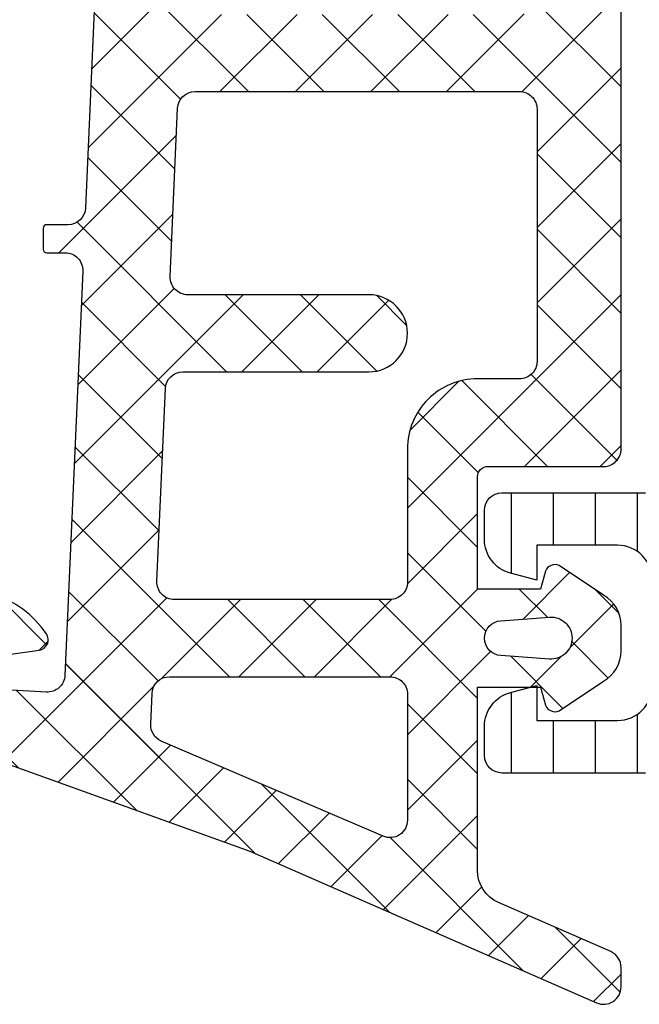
# Model space of a CAD drawing. Header units: millimetres. Extents: x 247761 to 294611, y 172579 to 236863.
# Tile 267 of 596: x 274807 to 274825, y 174638 to 174666. Entities that reach past the tile are written whole.
import ezdxf

# ---------------------------------------------------------------- set-up
doc = ezdxf.new("R2010")
doc.units = ezdxf.units.MM
doc.layers.add('FASÁDA DETAILNÍ', color=4, linetype='Continuous')
doc.layers.add('NOVA', color=240, linetype='Continuous')
pattern_1 = [(135, (0, 0), (-1.077630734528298, -1.077630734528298), []), (225, (0, 0), (1.077630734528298, -1.077630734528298), [])]

# ---------------------------------------------------------------- blocks, each defined once
blk = doc.blocks.new('A$C69D17D4D')
at = {"layer": 'FASÁDA DETAILNÍ'}
h = blk.add_hatch(dxfattribs=at)
h.set_pattern_fill('LINIE', color=256, scale=1.2, angle=90, style=0)
h.set_pattern_definition([(90, (199.7934961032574, 1268.057326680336), (-1.2, 7.347638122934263e-17), [])])
edge = h.paths.add_edge_path()
edge.add_arc((181.8197236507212, 1271.592023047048), 0.3000000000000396, 359.9979247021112, 449.9979247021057)
edge.add_line((181.8197345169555, 1271.892023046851), (181.0094031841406, 1271.892051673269))
edge.add_arc((181.0094186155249, 1272.392048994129), 0.4999973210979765, 179.9976177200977, 269.99823168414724, ccw=False)
edge.add_line((180.5094212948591, 1272.392069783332), (180.5081007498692, 1273.23314202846))
edge.add_arc((180.3081007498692, 1273.23314202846), 0.2000000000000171, 359.9999999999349, 449.9999999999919)
edge.add_line((180.3081007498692, 1273.43314202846), (176.2081007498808, 1273.43314202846))
edge.add_arc((176.2081007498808, 1273.93314202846), 0.5, 180, 270, ccw=False)
edge.add_line((175.7081007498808, 1273.93314202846), (175.7081007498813, 1274.763891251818))
edge.add_arc((176.7081007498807, 1274.763891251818), 0.99999999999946, 105.00000000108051, 180, ccw=False)
edge.add_line((176.4492817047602, 1275.729817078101), (177.2081007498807, 1275.93314202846))
edge.add_line((177.2081007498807, 1275.93314202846), (177.2081007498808, 1274.93314202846))
edge.add_line((177.2081007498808, 1274.93314202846), (179.5081007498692, 1274.93314202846))
edge.add_arc((179.506391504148, 1275.937268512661), 1.004127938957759, 270.0975300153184, 359.7659122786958)
edge.add_line((180.5105110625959, 1275.933166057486), (180.5105110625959, 1278.933044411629))
edge.add_arc((179.5063917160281, 1278.929016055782), 1.004127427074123, 0.2298596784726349, 89.90248202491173)
edge.add_line((179.5081007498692, 1279.93314202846), (177.2081007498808, 1279.93314202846))
edge.add_line((177.2081007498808, 1279.93314202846), (177.2081007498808, 1278.93314202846))
edge.add_line((177.2081007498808, 1278.93314202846), (176.4492817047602, 1279.136466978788))
edge.add_arc((176.708100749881, 1280.102392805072), 0.999999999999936, 179.999999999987, 254.9999999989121, ccw=False)
edge.add_line((175.7081007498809, 1280.102392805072), (175.7081007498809, 1280.93314202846))
edge.add_arc((176.2081007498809, 1280.93314202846), 0.4999999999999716, 90.00000000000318, 180, ccw=False)
edge.add_line((176.2081007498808, 1281.43314202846), (180.3081007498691, 1281.43314202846))
edge.add_arc((180.3063721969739, 1281.637315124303), 0.2041804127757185, 270.4850610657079, 358.8441310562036)
edge.add_line((180.5105110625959, 1281.633196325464), (180.5105339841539, 1307.474563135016))
edge.add_arc((181.0105313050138, 1307.474547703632), 0.4999973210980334, 89.99761772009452, 179.9982316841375, ccw=False)
edge.add_line((181.0105520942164, 1307.974545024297), (181.8208834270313, 1307.974516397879))
edge.add_arc((181.8208942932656, 1308.274516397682), 0.300000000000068, 269.997924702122, 359.9979247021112)
edge.add_line((182.1208942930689, 1308.274505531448), (182.120649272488, 1310.674503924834))
edge.add_arc((182.6206452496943, 1310.674488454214), 0.4999959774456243, 89.99762222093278, 179.9982271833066, ccw=False)
edge.add_line((182.6206659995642, 1311.174484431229), (186.09720749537, 1311.174357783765))
edge.add_arc((185.9548609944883, 1310.184544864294), 0.9999960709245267, -32.72909139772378, 81.81631665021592, ccw=False)
edge.add_line((186.7960940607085, 1309.643879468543), (185.4775416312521, 1307.360270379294))
edge.add_arc((185.910545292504, 1307.1102547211), 0.499999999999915, 149.9979281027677, 179.9978647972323)
edge.add_line((185.4105452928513, 1307.110273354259), (185.4094589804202, 1272.75600459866))
edge.add_arc((185.909458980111, 1272.755987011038), 0.5000000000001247, 179.9979846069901, 209.9979213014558)
edge.add_line((185.4764372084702, 1272.506002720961), (186.7948242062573, 1270.222298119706))
edge.add_arc((185.9535519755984, 1269.681693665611), 0.9999960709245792, -81.8204672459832, 32.72494080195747, ccw=False)
edge.add_line((186.0958267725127, 1268.691870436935), (182.6192852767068, 1268.691997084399))
edge.add_arc((182.6193007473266, 1269.191993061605), 0.4999959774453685, 179.9976222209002, 269.99822718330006, ccw=False)
edge.add_line((182.1193047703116, 1269.192013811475), (182.1197236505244, 1271.592012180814))
edge = h.paths.add_edge_path(flags=16)
edge.add_line((182.3099992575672, 1295.783135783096), (183.6099933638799, 1295.783135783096))
edge.add_arc((183.6099970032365, 1296.283132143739), 0.4999963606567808, 269.9995829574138, 360.0004170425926)
edge.add_line((184.1099933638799, 1296.283135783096), (184.1099933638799, 1305.13312967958))
edge.add_arc((183.6099970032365, 1305.133133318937), 0.4999963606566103, 359.9995829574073, 450.0004170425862)
edge.add_line((183.6099933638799, 1305.63312967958), (182.309999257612, 1305.63312967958))
edge.add_arc((182.3099826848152, 1305.133129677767), 0.5000000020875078, 89.99810089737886, 179.9999997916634)
edge.add_line((181.8099826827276, 1305.133129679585), (181.8099826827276, 1296.283135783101))
edge.add_arc((182.3099826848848, 1296.283135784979), 0.5000000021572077, 180.0000002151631, 270.0018990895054)
edge = h.paths.add_edge_path(flags=16)
edge.add_arc((182.3099826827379, 1285.583129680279), 0.5, 179.9999999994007, 270)
edge.add_line((182.3099826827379, 1285.083129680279), (183.6099933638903, 1285.083129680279))
edge.add_arc((183.6099933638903, 1285.583129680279), 0.5, 270, 360.0000000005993)
edge.add_line((184.1099933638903, 1285.583129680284), (184.1099933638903, 1294.283135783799))
edge.add_arc((183.6099933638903, 1294.283135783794), 0.5, 5.9926739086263e-10, 89.99999999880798)
edge.add_line((183.6099933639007, 1294.783135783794), (182.3099826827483, 1294.783135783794))
edge.add_arc((182.3099826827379, 1294.283135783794), 0.5, 89.99999999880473, 179.9999999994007)
edge.add_line((181.8099826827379, 1294.283135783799), (181.8099826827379, 1285.583129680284))
edge = h.paths.add_edge_path(flags=16)
edge.add_arc((183.6099970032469, 1283.583133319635), 0.4999963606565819, 359.9995829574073, 450.0004170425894)
edge.add_line((183.6099933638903, 1284.083129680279), (182.3099992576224, 1284.083129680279))
edge.add_arc((182.3099826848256, 1283.583129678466), 0.5000000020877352, 89.9981008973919, 179.9999997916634)
edge.add_line((181.8099826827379, 1283.583129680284), (181.8099826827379, 1274.73312052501))
edge.add_arc((182.3099674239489, 1274.733120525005), 0.4999847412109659, 179.9999999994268, 269.9999999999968)
edge.add_line((182.3099674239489, 1274.233135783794), (183.6099781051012, 1274.233135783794))
edge.add_arc((183.6099781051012, 1274.733151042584), 0.5000152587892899, 270, 360.0000000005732)
edge.add_line((184.1099933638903, 1274.733151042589), (184.1099933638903, 1283.583129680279))
h = blk.add_hatch(dxfattribs=at)
h.set_pattern_fill('ANSI37', color=256, scale=0.48, angle=90, style=0)
h.set_pattern_definition(pattern_1)
edge = h.paths.add_edge_path(flags=16)
edge.add_line((176.1748279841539, 1277.780662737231), (177.5676819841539, 1277.880406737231))
edge.add_arc((177.6105394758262, 1277.281939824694), 0.5999995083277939, -8.352144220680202e-06, 94.09608051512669, ccw=False)
edge.add_arc((177.6105394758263, 1277.281939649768), 0.5999995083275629, -94.09608051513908, 8.352144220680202e-06, ccw=False)
edge.add_line((177.5676819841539, 1276.683472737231), (176.1748279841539, 1276.783216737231))
edge.add_arc((176.2105424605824, 1277.281939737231), 0.5000001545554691, 94.09606440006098, 265.9039355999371, ccw=False)
edge = h.paths.add_edge_path(flags=16)
edge.add_arc((173.0105343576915, 1275.681943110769), 0.49999962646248, -4.28042947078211e-05, 90.00004280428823, ccw=False)
edge.add_line((173.5105339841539, 1275.681942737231), (173.5105339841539, 1272.088257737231))
edge.add_arc((173.0105336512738, 1272.088257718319), 0.5000003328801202, -113.2180266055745, 2.167105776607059e-06, ccw=False)
edge.add_line((172.8134179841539, 1271.628751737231), (166.4823159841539, 1274.344629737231))
edge.add_arc((166.6794319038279, 1274.804135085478), 0.4999998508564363, 177.4998893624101, 246.7819182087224, ccw=False)
edge.add_line((166.1799079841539, 1274.825945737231), (166.2182339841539, 1275.703752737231))
edge.add_arc((166.7177575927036, 1275.681943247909), 0.4999994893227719, 89.99995514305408, 177.5000208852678, ccw=False)
edge.add_line((166.7177579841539, 1276.181942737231), (173.0105339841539, 1276.181942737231))
edge = h.paths.add_edge_path(flags=16)
edge.add_line((167.6023719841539, 1301.235861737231), (176.4992249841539, 1305.384531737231))
edge.add_arc((176.7105341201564, 1304.931377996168), 0.4999998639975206, -2.96720033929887e-05, 115.00000791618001, ccw=False)
edge.add_line((177.2105339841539, 1304.931377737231), (177.2105339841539, 1295.581942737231))
edge.add_arc((176.7105343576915, 1295.581942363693), 0.4999996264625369, -90.00004280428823, 4.28042947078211e-05, ccw=False)
edge.add_line((176.7105339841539, 1295.081942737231), (167.5866109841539, 1295.081942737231))
edge.add_arc((167.5866111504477, 1295.581942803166), 0.5000000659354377, 177.4999727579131, 269.99998094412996, ccw=False)
edge.add_line((167.0870869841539, 1295.603752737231), (167.3141569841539, 1300.804516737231))
edge.add_arc((167.8136823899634, 1300.782707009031), 0.500001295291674, 115.00009198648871, 177.5000025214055, ccw=False)
edge = h.paths.add_edge_path(flags=16)
edge.add_arc((176.7105343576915, 1292.381943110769), 0.49999962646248, -4.28042947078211e-05, 90.00004280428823, ccw=False)
edge.add_line((177.2105339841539, 1292.381942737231), (177.2105339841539, 1285.181942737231))
edge.add_arc((176.7105343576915, 1285.181942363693), 0.4999996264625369, -90.00004280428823, 4.28042947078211e-05, ccw=False)
edge.add_line((176.7105339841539, 1284.681942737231), (175.5105339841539, 1284.681942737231))
edge.add_arc((175.5105324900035, 1282.681944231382), 1.999998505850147, 89.99995719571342, 180.0000428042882)
edge.add_line((173.5105339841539, 1282.681942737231), (173.5105339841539, 1278.881942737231))
edge.add_arc((173.0105343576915, 1278.881942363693), 0.4999996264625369, -90.00004280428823, 4.28042947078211e-05, ccw=False)
edge.add_line((173.0105339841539, 1278.381942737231), (166.8574729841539, 1278.381942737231))
edge.add_arc((166.8574731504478, 1278.881942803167), 0.500000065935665, 177.4999727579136, 269.99998094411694, ccw=False)
edge.add_line((166.3579489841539, 1278.903752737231), (166.5980839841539, 1284.403752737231))
edge.add_arc((167.0976075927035, 1284.381943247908), 0.4999994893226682, 89.99995514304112, 177.5000208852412, ccw=False)
edge.add_line((167.0976079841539, 1284.881942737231), (172.4105339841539, 1284.881942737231))
edge.add_arc((172.4105339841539, 1285.981942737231), 1.099999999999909, 270, 450)
edge.add_line((172.4105339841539, 1287.081942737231), (167.2373229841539, 1287.081942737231))
edge.add_arc((167.2373231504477, 1287.581942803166), 0.5000000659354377, 177.4999727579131, 269.99998094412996, ccw=False)
edge.add_line((166.7377989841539, 1287.603752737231), (166.9473719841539, 1292.403752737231))
edge.add_arc((167.4468955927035, 1292.381943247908), 0.4999994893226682, 89.99995514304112, 177.5000208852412, ccw=False)
edge.add_line((167.4468959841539, 1292.881942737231), (176.7105339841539, 1292.881942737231))
edge = h.paths.add_edge_path()
edge.add_line((175.3240769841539, 1307.594995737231), (166.5362109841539, 1303.497146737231))
edge.add_ellipse((167.8040684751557, 1300.778221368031), major_axis=(-3.000002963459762, 0), ratio=1, start_angle=295.0000306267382, end_angle=357.4999411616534)
edge.add_line((164.8069209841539, 1300.909082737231), (164.7785869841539, 1300.260132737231))
edge.add_ellipse((164.2790633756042, 1300.281942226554), major_axis=(-0.4999994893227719, 0), ratio=1, start_angle=89.99995514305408, end_angle=177.5000208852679, ccw=False)
edge.add_line((164.2790629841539, 1299.781942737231), (163.3105339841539, 1299.781942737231))
edge.add_ellipse((163.3105339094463, 1299.681942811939), major_axis=(-0.09999992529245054, 0), ratio=1, start_angle=-90.0000428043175, end_angle=4.280426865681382e-05)
edge.add_line((163.2105339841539, 1299.681942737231), (163.2105339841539, 1299.081942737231))
edge.add_ellipse((163.3105339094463, 1299.081942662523), major_axis=(-0.09999992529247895, 0), ratio=1, start_angle=-4.280426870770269e-05, end_angle=90.0000428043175)
edge.add_line((163.3105339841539, 1298.981942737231), (164.2135719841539, 1298.981942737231))
edge.add_ellipse((164.21357181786, 1298.481942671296), major_axis=(-0.5000000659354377, 0), ratio=1, start_angle=177.4999727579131, end_angle=269.99998094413, ccw=False)
edge.add_line((164.7130959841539, 1298.460132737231), (164.3192579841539, 1289.559838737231))
edge.add_ellipse((163.8197467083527, 1289.581942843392), major_axis=(-0.5000001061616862, 0), ratio=1, start_angle=89.99991701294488, end_angle=177.4662307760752, ccw=False)
edge.add_line((163.8197459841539, 1289.081942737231), (163.2105339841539, 1289.081942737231))
edge.add_ellipse((163.2105339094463, 1288.981942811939), major_axis=(-0.09999992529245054, 0), ratio=1, start_angle=-90.0000428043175, end_angle=4.280426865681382e-05)
edge.add_line((163.1105339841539, 1288.981942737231), (163.1105339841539, 1288.381942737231))
edge.add_ellipse((163.2105339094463, 1288.381942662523), major_axis=(-0.09999992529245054, 0), ratio=1, start_angle=-4.280426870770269e-05, end_angle=90.0000428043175)
edge.add_line((163.2105339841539, 1288.281942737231), (163.7400959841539, 1288.281942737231))
edge.add_ellipse((163.7400962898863, 1287.7819422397), major_axis=(-0.500000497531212, 0), ratio=1, start_angle=177.46630200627, end_angle=270.00003503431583, ccw=False)
edge.add_line((164.2396079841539, 1287.759838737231), (163.7289519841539, 1276.219613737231))
edge.add_ellipse((163.2294273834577, 1276.241423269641), major_axis=(-0.5000004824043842, 0), ratio=1, start_angle=86.78294269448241, end_angle=177.5000209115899, ccw=False)
edge.add_line((163.2013679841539, 1275.742210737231), (158.0676249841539, 1276.030773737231))
edge.add_ellipse((158.1831804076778, 1276.441191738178), major_axis=(-0.4263754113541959, 0), ratio=1, start_angle=-69.24102762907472, end_angle=74.27514552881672, ccw=False)
edge.add_line((158.0320569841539, 1276.839886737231), (158.2646599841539, 1276.838646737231))
edge.add_line((158.2646599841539, 1276.838646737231), (160.1472389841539, 1276.540508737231))
edge.add_line((160.1472389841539, 1276.540508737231), (162.9965239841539, 1276.940934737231))
edge.add_ellipse((162.9547733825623, 1277.238015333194), major_axis=(-0.2999999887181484, 0), ratio=1, start_angle=97.99974404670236, end_angle=214.5977463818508)
edge.add_ellipse((160.7322022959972, 1275.704901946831), major_axis=(-3.000047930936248, 0), ratio=1, start_angle=214.5976412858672, end_angle=288.0084245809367)
edge.add_line((159.8047169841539, 1278.557980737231), (157.5498259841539, 1277.924404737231))
edge.add_ellipse((157.7107555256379, 1277.1491922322), major_axis=(-0.7917403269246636, 0), ratio=1, start_angle=281.7276897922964, end_angle=353.2016537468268)
edge.add_line((156.9245819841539, 1277.242914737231), (156.9233609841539, 1276.184704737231))
edge.add_ellipse((158.1024472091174, 1276.313828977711), major_axis=(-1.186135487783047, 0), ratio=1, start_angle=6.249678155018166, end_angle=71.34442355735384)
edge.add_line((157.7230279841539, 1275.190014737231), (160.9643679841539, 1274.095681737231))
edge.add_line((160.9643679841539, 1274.095681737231), (169.0141629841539, 1271.205903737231))
edge.add_line((169.0141629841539, 1271.205903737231), (178.9120399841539, 1266.873094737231))
edge.add_ellipse((179.1103100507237, 1267.332103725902), major_axis=(-0.5000002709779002, 0), ratio=1, start_angle=66.63795051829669, end_angle=179.9334236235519)
edge.add_line((179.6103099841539, 1267.331522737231), (179.6109449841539, 1267.878223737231))
edge.add_ellipse((179.1109448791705, 1267.878804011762), major_axis=(-0.5000004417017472, 0), ratio=1, start_angle=179.9335054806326, end_angle=246.0791754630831)
edge.add_line((179.3136819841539, 1268.335857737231), (176.1096789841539, 1269.737613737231))
edge.add_ellipse((176.5105333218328, 1270.653754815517), major_axis=(-0.9999993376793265, 0), ratio=1, start_angle=-5.281035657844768e-05, end_angle=66.36838527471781, ccw=False)
edge.add_line((175.5105339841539, 1270.653755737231), (175.5105339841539, 1275.881697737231))
edge.add_line((175.5105339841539, 1275.881697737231), (177.3100129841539, 1275.881706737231))
edge.add_line((177.3100129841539, 1275.881706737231), (177.4479549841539, 1275.366905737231))
edge.add_ellipse((177.7251090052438, 1275.481670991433), major_axis=(-0.2999756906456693, 0), ratio=1, start_angle=22.49370026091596, end_angle=112.503566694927)
edge.add_line((177.8399219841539, 1275.204536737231), (179.1100489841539, 1276.053703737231))
edge.add_ellipse((178.6103282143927, 1276.91956792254), major_axis=(-0.9997207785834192, 0), ratio=1, start_angle=119.990760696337, end_angle=180.0076118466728)
edge.add_line((179.6100489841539, 1276.919700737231), (179.6100179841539, 1277.644061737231))
edge.add_ellipse((178.6102801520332, 1277.643853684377), major_axis=(-0.9997378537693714, 0), ratio=1, start_angle=180.0119236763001, end_angle=240.008675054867)
edge.add_line((179.1100179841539, 1278.509727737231), (177.8399219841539, 1279.358894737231))
edge.add_ellipse((177.7251100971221, 1279.081747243), major_axis=(-0.2999875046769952, 0), ratio=1, start_angle=247.4975938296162, end_angle=337.5013961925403)
edge.add_line((177.4479549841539, 1279.196540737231), (177.3099829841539, 1278.681724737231))
edge.add_line((177.3099829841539, 1278.681724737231), (175.5105339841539, 1278.681716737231))
edge.add_line((175.5105339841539, 1278.681716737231), (175.5105339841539, 1281.881943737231))
edge.add_ellipse((175.8105337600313, 1281.881943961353), major_axis=(-0.2999997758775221, 0), ratio=1, start_angle=-90.00004280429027, end_angle=4.280426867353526e-05, ccw=False)
edge.add_line((175.8105339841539, 1282.181943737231), (179.1105299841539, 1282.181943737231))
edge.add_ellipse((179.1105303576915, 1282.681943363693), major_axis=(-0.49999962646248, 0), ratio=1, start_angle=89.99995719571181, end_angle=180.0000428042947)
edge.add_line((179.6105299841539, 1282.681943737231), (179.6105299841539, 1309.579565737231))
edge.add_line((179.6105299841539, 1309.579565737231), (178.0601379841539, 1310.474683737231))
edge.add_ellipse((177.8101378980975, 1310.041671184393), major_axis=(-0.4999999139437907, 0), ratio=1, start_angle=239.9999829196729, end_angle=359.9999366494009)
edge.add_line((177.3101379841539, 1310.041671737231), (175.6127669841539, 1310.041671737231))
edge.add_line((175.6127669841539, 1310.041671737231), (175.6127669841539, 1308.048149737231))
edge.add_ellipse((175.112766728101, 1308.04814938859), major_axis=(-0.500000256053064, 0), ratio=1, start_angle=115.00012858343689, end_angle=180.0000399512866, ccw=False)
h = blk.add_hatch(dxfattribs=at)
h.set_pattern_fill('ANSI37', color=256, scale=0.48, angle=90, style=0)
h.set_pattern_definition(pattern_1)
edge = h.paths.add_edge_path(flags=16)
edge.add_line((176.1748281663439, 1277.780662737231), (177.5676821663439, 1277.880406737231))
edge.add_arc((177.6105396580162, 1277.281939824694), 0.5999995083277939, -8.352144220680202e-06, 94.09608051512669, ccw=False)
edge.add_arc((177.6105396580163, 1277.281939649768), 0.5999995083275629, -94.09608051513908, 8.352144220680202e-06, ccw=False)
edge.add_line((177.5676821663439, 1276.683472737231), (176.1748281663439, 1276.783216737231))
edge.add_arc((176.2105426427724, 1277.281939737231), 0.5000001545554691, 94.09606440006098, 265.9039355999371, ccw=False)
edge = h.paths.add_edge_path(flags=16)
edge.add_arc((173.0105345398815, 1275.681943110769), 0.49999962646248, -4.28042947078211e-05, 90.00004280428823, ccw=False)
edge.add_line((173.5105341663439, 1275.681942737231), (173.5105341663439, 1272.088257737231))
edge.add_arc((173.0105338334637, 1272.088257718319), 0.5000003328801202, -113.2180266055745, 2.167105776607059e-06, ccw=False)
edge.add_line((172.8134181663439, 1271.628751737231), (166.4823161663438, 1274.344629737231))
edge.add_arc((166.6794320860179, 1274.804135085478), 0.4999998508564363, 177.4998893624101, 246.7819182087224, ccw=False)
edge.add_line((166.1799081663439, 1274.825945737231), (166.2182341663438, 1275.703752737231))
edge.add_arc((166.7177577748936, 1275.681943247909), 0.4999994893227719, 89.99995514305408, 177.5000208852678, ccw=False)
edge.add_line((166.7177581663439, 1276.181942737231), (173.0105341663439, 1276.181942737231))
edge = h.paths.add_edge_path(flags=16)
edge.add_line((167.6023721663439, 1301.235861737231), (176.4992251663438, 1305.384531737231))
edge.add_arc((176.7105343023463, 1304.931377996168), 0.4999998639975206, -2.96720033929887e-05, 115.00000791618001, ccw=False)
edge.add_line((177.2105341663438, 1304.931377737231), (177.2105341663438, 1295.581942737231))
edge.add_arc((176.7105345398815, 1295.581942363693), 0.4999996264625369, -90.00004280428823, 4.28042947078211e-05, ccw=False)
edge.add_line((176.7105341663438, 1295.081942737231), (167.5866111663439, 1295.081942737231))
edge.add_arc((167.5866113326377, 1295.581942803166), 0.5000000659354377, 177.4999727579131, 269.99998094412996, ccw=False)
edge.add_line((167.0870871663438, 1295.603752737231), (167.3141571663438, 1300.804516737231))
edge.add_arc((167.8136825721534, 1300.782707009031), 0.500001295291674, 115.00009198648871, 177.5000025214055, ccw=False)
edge = h.paths.add_edge_path(flags=16)
edge.add_arc((176.7105345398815, 1292.381943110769), 0.49999962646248, -4.28042947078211e-05, 90.00004280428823, ccw=False)
edge.add_line((177.2105341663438, 1292.381942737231), (177.2105341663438, 1285.181942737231))
edge.add_arc((176.7105345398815, 1285.181942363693), 0.4999996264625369, -90.00004280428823, 4.28042947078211e-05, ccw=False)
edge.add_line((176.7105341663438, 1284.681942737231), (175.5105341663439, 1284.681942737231))
edge.add_arc((175.5105326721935, 1282.681944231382), 1.999998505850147, 89.99995719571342, 180.0000428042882)
edge.add_line((173.5105341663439, 1282.681942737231), (173.5105341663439, 1278.881942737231))
edge.add_arc((173.0105345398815, 1278.881942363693), 0.4999996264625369, -90.00004280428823, 4.28042947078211e-05, ccw=False)
edge.add_line((173.0105341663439, 1278.381942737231), (166.8574731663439, 1278.381942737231))
edge.add_arc((166.8574733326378, 1278.881942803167), 0.500000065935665, 177.4999727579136, 269.99998094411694, ccw=False)
edge.add_line((166.3579491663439, 1278.903752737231), (166.5980841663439, 1284.403752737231))
edge.add_arc((167.0976077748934, 1284.381943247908), 0.4999994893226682, 89.99995514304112, 177.5000208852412, ccw=False)
edge.add_line((167.0976081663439, 1284.881942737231), (172.4105341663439, 1284.881942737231))
edge.add_arc((172.4105341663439, 1285.981942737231), 1.099999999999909, 270, 450)
edge.add_line((172.4105341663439, 1287.081942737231), (167.2373231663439, 1287.081942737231))
edge.add_arc((167.2373233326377, 1287.581942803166), 0.5000000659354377, 177.4999727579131, 269.99998094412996, ccw=False)
edge.add_line((166.7377991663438, 1287.603752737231), (166.9473721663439, 1292.403752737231))
edge.add_arc((167.4468957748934, 1292.381943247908), 0.4999994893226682, 89.99995514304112, 177.5000208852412, ccw=False)
edge.add_line((167.4468961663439, 1292.881942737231), (176.7105341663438, 1292.881942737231))
edge = h.paths.add_edge_path()
edge.add_line((175.3240771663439, 1307.594995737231), (166.5362111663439, 1303.497146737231))
edge.add_ellipse((167.8040686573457, 1300.778221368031), major_axis=(-3.000002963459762, 0), ratio=1, start_angle=295.0000306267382, end_angle=357.4999411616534)
edge.add_line((164.8069211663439, 1300.909082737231), (164.7785871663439, 1300.260132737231))
edge.add_ellipse((164.2790635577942, 1300.281942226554), major_axis=(-0.4999994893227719, 0), ratio=1, start_angle=89.99995514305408, end_angle=177.5000208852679, ccw=False)
edge.add_line((164.2790631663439, 1299.781942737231), (163.3105341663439, 1299.781942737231))
edge.add_ellipse((163.3105340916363, 1299.681942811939), major_axis=(-0.09999992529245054, 0), ratio=1, start_angle=-90.0000428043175, end_angle=4.280426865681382e-05)
edge.add_line((163.2105341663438, 1299.681942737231), (163.2105341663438, 1299.081942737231))
edge.add_ellipse((163.3105340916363, 1299.081942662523), major_axis=(-0.09999992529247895, 0), ratio=1, start_angle=-4.280426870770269e-05, end_angle=90.0000428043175)
edge.add_line((163.3105341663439, 1298.981942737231), (164.2135721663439, 1298.981942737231))
edge.add_ellipse((164.21357200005, 1298.481942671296), major_axis=(-0.5000000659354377, 0), ratio=1, start_angle=177.4999727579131, end_angle=269.99998094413, ccw=False)
edge.add_line((164.7130961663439, 1298.460132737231), (164.3192581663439, 1289.559838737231))
edge.add_ellipse((163.8197468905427, 1289.581942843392), major_axis=(-0.5000001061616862, 0), ratio=1, start_angle=89.99991701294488, end_angle=177.4662307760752, ccw=False)
edge.add_line((163.8197461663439, 1289.081942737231), (163.2105341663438, 1289.081942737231))
edge.add_ellipse((163.2105340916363, 1288.981942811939), major_axis=(-0.09999992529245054, 0), ratio=1, start_angle=-90.0000428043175, end_angle=4.280426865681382e-05)
edge.add_line((163.1105341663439, 1288.981942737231), (163.1105341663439, 1288.381942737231))
edge.add_ellipse((163.2105340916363, 1288.381942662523), major_axis=(-0.09999992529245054, 0), ratio=1, start_angle=-4.280426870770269e-05, end_angle=90.0000428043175)
edge.add_line((163.2105341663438, 1288.281942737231), (163.7400961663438, 1288.281942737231))
edge.add_ellipse((163.7400964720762, 1287.7819422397), major_axis=(-0.500000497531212, 0), ratio=1, start_angle=177.46630200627, end_angle=270.00003503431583, ccw=False)
edge.add_line((164.2396081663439, 1287.759838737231), (163.7289521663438, 1276.219613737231))
edge.add_ellipse((163.2294275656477, 1276.241423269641), major_axis=(-0.5000004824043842, 0), ratio=1, start_angle=86.78294269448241, end_angle=177.5000209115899, ccw=False)
edge.add_line((163.2013681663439, 1275.742210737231), (158.0676251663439, 1276.030773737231))
edge.add_ellipse((158.1831805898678, 1276.441191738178), major_axis=(-0.4263754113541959, 0), ratio=1, start_angle=-69.24102762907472, end_angle=74.27514552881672, ccw=False)
edge.add_line((158.0320571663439, 1276.839886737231), (158.2646601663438, 1276.838646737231))
edge.add_line((158.2646601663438, 1276.838646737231), (160.1472391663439, 1276.540508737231))
edge.add_line((160.1472391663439, 1276.540508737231), (162.9965241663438, 1276.940934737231))
edge.add_ellipse((162.9547735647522, 1277.238015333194), major_axis=(-0.2999999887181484, 0), ratio=1, start_angle=97.99974404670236, end_angle=214.5977463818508)
edge.add_ellipse((160.7322024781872, 1275.704901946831), major_axis=(-3.000047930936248, 0), ratio=1, start_angle=214.5976412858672, end_angle=288.0084245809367)
edge.add_line((159.8047171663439, 1278.557980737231), (157.5498261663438, 1277.924404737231))
edge.add_ellipse((157.7107557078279, 1277.1491922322), major_axis=(-0.7917403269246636, 0), ratio=1, start_angle=281.7276897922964, end_angle=353.2016537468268)
edge.add_line((156.9245821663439, 1277.242914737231), (156.9233611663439, 1276.184704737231))
edge.add_ellipse((158.1024473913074, 1276.313828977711), major_axis=(-1.186135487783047, 0), ratio=1, start_angle=6.249678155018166, end_angle=71.34442355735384)
edge.add_line((157.7230281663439, 1275.190014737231), (160.9643681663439, 1274.095681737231))
edge.add_line((160.9643681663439, 1274.095681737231), (169.0141631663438, 1271.205903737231))
edge.add_line((169.0141631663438, 1271.205903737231), (178.9120401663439, 1266.873094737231))
edge.add_ellipse((179.1103102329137, 1267.332103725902), major_axis=(-0.5000002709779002, 0), ratio=1, start_angle=66.63795051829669, end_angle=179.9334236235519)
edge.add_line((179.6103101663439, 1267.331522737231), (179.6109451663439, 1267.878223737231))
edge.add_ellipse((179.1109450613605, 1267.878804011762), major_axis=(-0.5000004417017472, 0), ratio=1, start_angle=179.9335054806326, end_angle=246.0791754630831)
edge.add_line((179.3136821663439, 1268.335857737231), (176.1096791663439, 1269.737613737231))
edge.add_ellipse((176.5105335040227, 1270.653754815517), major_axis=(-0.9999993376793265, 0), ratio=1, start_angle=-5.281035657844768e-05, end_angle=66.36838527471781, ccw=False)
edge.add_line((175.5105341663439, 1270.653755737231), (175.5105341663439, 1275.881697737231))
edge.add_line((175.5105341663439, 1275.881697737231), (177.3100131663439, 1275.881706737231))
edge.add_line((177.3100131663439, 1275.881706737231), (177.4479551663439, 1275.366905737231))
edge.add_ellipse((177.7251091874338, 1275.481670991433), major_axis=(-0.2999756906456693, 0), ratio=1, start_angle=22.49370026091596, end_angle=112.503566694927)
edge.add_line((177.8399221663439, 1275.204536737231), (179.1100491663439, 1276.053703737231))
edge.add_ellipse((178.6103283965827, 1276.91956792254), major_axis=(-0.9997207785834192, 0), ratio=1, start_angle=119.990760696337, end_angle=180.0076118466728)
edge.add_line((179.6100491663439, 1276.919700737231), (179.6100181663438, 1277.644061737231))
edge.add_ellipse((178.6102803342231, 1277.643853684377), major_axis=(-0.9997378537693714, 0), ratio=1, start_angle=180.0119236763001, end_angle=240.008675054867)
edge.add_line((179.1100181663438, 1278.509727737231), (177.8399221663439, 1279.358894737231))
edge.add_ellipse((177.7251102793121, 1279.081747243), major_axis=(-0.2999875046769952, 0), ratio=1, start_angle=247.4975938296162, end_angle=337.5013961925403)
edge.add_line((177.4479551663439, 1279.196540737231), (177.3099831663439, 1278.681724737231))
edge.add_line((177.3099831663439, 1278.681724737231), (175.5105341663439, 1278.681716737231))
edge.add_line((175.5105341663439, 1278.681716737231), (175.5105341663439, 1281.881943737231))
edge.add_ellipse((175.8105339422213, 1281.881943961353), major_axis=(-0.2999997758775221, 0), ratio=1, start_angle=-90.00004280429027, end_angle=4.280426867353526e-05, ccw=False)
edge.add_line((175.8105341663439, 1282.181943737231), (179.1105301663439, 1282.181943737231))
edge.add_ellipse((179.1105305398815, 1282.681943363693), major_axis=(-0.49999962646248, 0), ratio=1, start_angle=89.99995719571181, end_angle=180.0000428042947)
edge.add_line((179.6105301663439, 1282.681943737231), (179.6105301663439, 1309.579565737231))
edge.add_line((179.6105301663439, 1309.579565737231), (178.0601381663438, 1310.474683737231))
edge.add_ellipse((177.8101380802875, 1310.041671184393), major_axis=(-0.4999999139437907, 0), ratio=1, start_angle=239.9999829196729, end_angle=359.9999366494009)
edge.add_line((177.3101381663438, 1310.041671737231), (175.6127671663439, 1310.041671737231))
edge.add_line((175.6127671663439, 1310.041671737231), (175.6127671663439, 1308.048149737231))
edge.add_ellipse((175.1127669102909, 1308.04814938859), major_axis=(-0.500000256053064, 0), ratio=1, start_angle=115.00012858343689, end_angle=180.0000399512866, ccw=False)
for points in [[(180.3081007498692, 1273.43314202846), (176.2081007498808, 1273.43314202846, -0.414213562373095), (175.7081007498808, 1273.93314202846), (175.7081007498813, 1274.763891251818, -0.3394542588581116), (176.4492817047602, 1275.729817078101), (177.2081007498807, 1275.93314202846), (177.2081007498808, 1274.93314202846), (179.5081007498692, 1274.93314202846, 0.4125193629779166), (180.5105110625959, 1275.933166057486)], [(180.5105110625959, 1278.933044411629, 0.4125410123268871), (179.5081007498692, 1279.93314202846), (177.2081007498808, 1279.93314202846), (177.2081007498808, 1278.93314202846), (176.4492817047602, 1279.136466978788, -0.3394542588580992), (175.7081007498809, 1280.102392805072), (175.7081007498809, 1280.93314202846, -0.414213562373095), (176.2081007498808, 1281.43314202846), (180.3081007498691, 1281.43314202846, 0.4058498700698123)]]:
    blk.add_lwpolyline(points, format="xyb", dxfattribs=at)
at = {"layer": 'FASÁDA DETAILNÍ', "extrusion": (0, 0, -1)}
for points in [[(-164.7130959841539, 1298.460132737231), (-164.3192579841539, 1289.559838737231), (-164.3192579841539, 1289.559838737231, 0.40132), (-163.8197459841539, 1289.081942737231), (-163.2105339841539, 1289.081942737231), (-163.2105339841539, 1289.081942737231, -0.414214), (-163.1105339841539, 1288.981942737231), (-163.1105339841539, 1288.381942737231), (-163.1105339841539, 1288.381942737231, -0.414214), (-163.2105339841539, 1288.281942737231), (-163.7400959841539, 1288.281942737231), (-163.7400959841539, 1288.281942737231, 0.427226), (-164.2396079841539, 1287.759838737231), (-163.7289519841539, 1276.219613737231), (-163.7289519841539, 1276.219613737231, 0.417884), (-163.2013679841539, 1275.742210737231), (-158.0676249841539, 1276.030773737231)], [(-160.1472389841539, 1276.540508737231), (-162.9965239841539, 1276.940934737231), (-162.9965239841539, 1276.940934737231, -0.557725), (-163.2017209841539, 1277.408358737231, -0.331739), (-159.8047169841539, 1278.557980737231)], [(-160.9643679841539, 1274.095681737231), (-169.0141629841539, 1271.205903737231), (-178.9120399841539, 1266.873094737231), (-178.9120399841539, 1266.873094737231, -0.538982), (-179.6103099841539, 1267.331522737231), (-179.6109449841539, 1267.878223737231), (-179.6109449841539, 1267.878223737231, -0.296905), (-179.3136819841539, 1268.335857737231), (-176.1096789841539, 1269.737613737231), (-176.1096789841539, 1269.737613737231, 0.297963), (-175.5105339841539, 1270.653755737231), (-175.5105339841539, 1275.881697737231), (-177.3100129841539, 1275.881706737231), (-177.4479549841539, 1275.366905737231), (-177.4479549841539, 1275.366905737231, -0.414264), (-177.8399219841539, 1275.204536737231), (-179.1100489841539, 1276.053703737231), (-179.1100489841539, 1276.053703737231, -0.268028), (-179.6100489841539, 1276.919700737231), (-179.6100179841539, 1277.644061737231), (-179.6100179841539, 1277.644061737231, -0.267934), (-179.1100179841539, 1278.509727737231), (-177.8399219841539, 1279.358894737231), (-177.8399219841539, 1279.358894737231, -0.414233), (-177.4479549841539, 1279.196540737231), (-177.3099829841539, 1278.681724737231), (-175.5105339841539, 1278.681716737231), (-175.5105339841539, 1281.881943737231), (-175.5105339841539, 1281.881943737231, 0.414214), (-175.8105339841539, 1282.181943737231), (-179.1105299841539, 1282.181943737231), (-179.1105299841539, 1282.181943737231, -0.414214), (-179.6105299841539, 1282.681943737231), (-179.6105299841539, 1309.579565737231)], [(-164.7130961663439, 1298.460132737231), (-164.3192581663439, 1289.559838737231), (-164.3192581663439, 1289.559838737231, 0.40132), (-163.8197461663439, 1289.081942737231), (-163.2105341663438, 1289.081942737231), (-163.2105341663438, 1289.081942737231, -0.414214), (-163.1105341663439, 1288.981942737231), (-163.1105341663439, 1288.381942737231), (-163.1105341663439, 1288.381942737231, -0.414214), (-163.2105341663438, 1288.281942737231), (-163.7400961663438, 1288.281942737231), (-163.7400961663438, 1288.281942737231, 0.427226), (-164.2396081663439, 1287.759838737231), (-163.7289521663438, 1276.219613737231), (-163.7289521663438, 1276.219613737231, 0.417884), (-163.2013681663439, 1275.742210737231), (-158.0676251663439, 1276.030773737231)], [(-160.1472391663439, 1276.540508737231), (-162.9965241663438, 1276.940934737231), (-162.9965241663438, 1276.940934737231, -0.557725), (-163.2017211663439, 1277.408358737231, -0.331739), (-159.8047171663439, 1278.557980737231)], [(-160.9643681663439, 1274.095681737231), (-169.0141631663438, 1271.205903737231), (-178.9120401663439, 1266.873094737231), (-178.9120401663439, 1266.873094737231, -0.538982), (-179.6103101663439, 1267.331522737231), (-179.6109451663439, 1267.878223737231), (-179.6109451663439, 1267.878223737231, -0.296905), (-179.3136821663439, 1268.335857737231), (-176.1096791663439, 1269.737613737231), (-176.1096791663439, 1269.737613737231, 0.297963), (-175.5105341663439, 1270.653755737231), (-175.5105341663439, 1275.881697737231), (-177.3100131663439, 1275.881706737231), (-177.4479551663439, 1275.366905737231), (-177.4479551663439, 1275.366905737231, -0.414264), (-177.8399221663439, 1275.204536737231), (-179.1100491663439, 1276.053703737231), (-179.1100491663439, 1276.053703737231, -0.268028), (-179.6100491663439, 1276.919700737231), (-179.6100181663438, 1277.644061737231), (-179.6100181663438, 1277.644061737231, -0.267934), (-179.1100181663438, 1278.509727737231), (-177.8399221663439, 1279.358894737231), (-177.8399221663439, 1279.358894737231, -0.414233), (-177.4479551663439, 1279.196540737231), (-177.3099831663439, 1278.681724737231), (-175.5105341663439, 1278.681716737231), (-175.5105341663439, 1281.881943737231), (-175.5105341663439, 1281.881943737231, 0.414214), (-175.8105341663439, 1282.181943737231), (-179.1105301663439, 1282.181943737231), (-179.1105301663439, 1282.181943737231, -0.414214), (-179.6105301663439, 1282.681943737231), (-179.6105301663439, 1309.579565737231)]]:
    blk.add_lwpolyline(points, format="xyb", dxfattribs=at)
at = {"layer": 'FASÁDA DETAILNÍ'}
for points in [[(176.7105339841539, 1292.881942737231, -0.414214), (177.2105339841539, 1292.381942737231), (177.2105339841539, 1285.181942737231), (177.2105339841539, 1285.181942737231, -0.414214), (176.7105339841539, 1284.681942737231), (175.5105339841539, 1284.681942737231), (175.5105339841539, 1284.681942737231, 0.414214), (173.5105339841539, 1282.681942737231), (173.5105339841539, 1278.881942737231), (173.5105339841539, 1278.881942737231, -0.414214), (173.0105339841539, 1278.381942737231), (166.8574729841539, 1278.381942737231), (166.8574729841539, 1278.381942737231, -0.427052), (166.3579489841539, 1278.903752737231), (166.5980839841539, 1284.403752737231), (166.5980839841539, 1284.403752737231, -0.401491), (167.0976079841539, 1284.881942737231), (172.4105339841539, 1284.881942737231), (172.4105339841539, 1284.881942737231, 1), (172.4105339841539, 1287.081942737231), (167.2373229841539, 1287.081942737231), (167.2373229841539, 1287.081942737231, -0.427052), (166.7377989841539, 1287.603752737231), (166.9473719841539, 1292.403752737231), (166.9473719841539, 1292.403752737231, -0.401491), (167.4468959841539, 1292.881942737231), (176.7105339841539, 1292.881942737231)], [(176.7105341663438, 1292.881942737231, -0.414214), (177.2105341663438, 1292.381942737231), (177.2105341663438, 1285.181942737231), (177.2105341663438, 1285.181942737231, -0.414214), (176.7105341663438, 1284.681942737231), (175.5105341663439, 1284.681942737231), (175.5105341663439, 1284.681942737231, 0.414214), (173.5105341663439, 1282.681942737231), (173.5105341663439, 1278.881942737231), (173.5105341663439, 1278.881942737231, -0.414214), (173.0105341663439, 1278.381942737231), (166.8574731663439, 1278.381942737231), (166.8574731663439, 1278.381942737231, -0.427052), (166.3579491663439, 1278.903752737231), (166.5980841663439, 1284.403752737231), (166.5980841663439, 1284.403752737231, -0.401491), (167.0976081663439, 1284.881942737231), (172.4105341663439, 1284.881942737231), (172.4105341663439, 1284.881942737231, 1), (172.4105341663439, 1287.081942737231), (167.2373231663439, 1287.081942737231), (167.2373231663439, 1287.081942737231, -0.427052), (166.7377991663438, 1287.603752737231), (166.9473721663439, 1292.403752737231), (166.9473721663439, 1292.403752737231, -0.401491), (167.4468961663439, 1292.881942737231), (176.7105341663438, 1292.881942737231)], [(176.1748279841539, 1277.780662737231), (177.5676819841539, 1277.880406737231), (177.5676819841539, 1277.880406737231, -0.435311), (178.2105389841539, 1277.281939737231, -0.435311), (177.5676819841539, 1276.683472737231), (176.1748279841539, 1276.783216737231), (176.1748279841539, 1276.783216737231, -0.930949), (176.1748279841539, 1277.780662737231)], [(176.1748281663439, 1277.780662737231), (177.5676821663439, 1277.880406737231), (177.5676821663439, 1277.880406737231, -0.435311), (178.2105391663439, 1277.281939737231, -0.435311), (177.5676821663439, 1276.683472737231), (176.1748281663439, 1276.783216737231), (176.1748281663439, 1276.783216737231, -0.930949), (176.1748281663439, 1277.780662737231)], [(173.0105339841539, 1276.181942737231, -0.414214), (173.5105339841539, 1275.681942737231), (173.5105339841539, 1272.088257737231), (173.5105339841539, 1272.088257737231, -0.538546), (172.8134179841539, 1271.628751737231), (166.4823159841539, 1274.344629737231), (166.4823159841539, 1274.344629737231, -0.311858), (166.1799079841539, 1274.825945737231), (166.2182339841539, 1275.703752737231), (166.2182339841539, 1275.703752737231, -0.401491), (166.7177579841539, 1276.181942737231), (173.0105339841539, 1276.181942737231)], [(173.0105341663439, 1276.181942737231, -0.414214), (173.5105341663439, 1275.681942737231), (173.5105341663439, 1272.088257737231), (173.5105341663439, 1272.088257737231, -0.538546), (172.8134181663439, 1271.628751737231), (166.4823161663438, 1274.344629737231), (166.4823161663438, 1274.344629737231, -0.311858), (166.1799081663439, 1274.825945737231), (166.2182341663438, 1275.703752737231), (166.2182341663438, 1275.703752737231, -0.401491), (166.7177581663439, 1276.181942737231), (173.0105341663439, 1276.181942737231)]]:
    blk.add_lwpolyline(points, format="xyb", close=True, dxfattribs=at)

msp = doc.modelspace()

# ---------------------------------------------------------------- block references
at = {"layer": 'NOVA', "ltscale": 300}
msp.add_blockref('A$C69D17D4D', (274644.5174331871, 173371.2585875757), dxfattribs=at)

doc.saveas('drawing.dxf')
